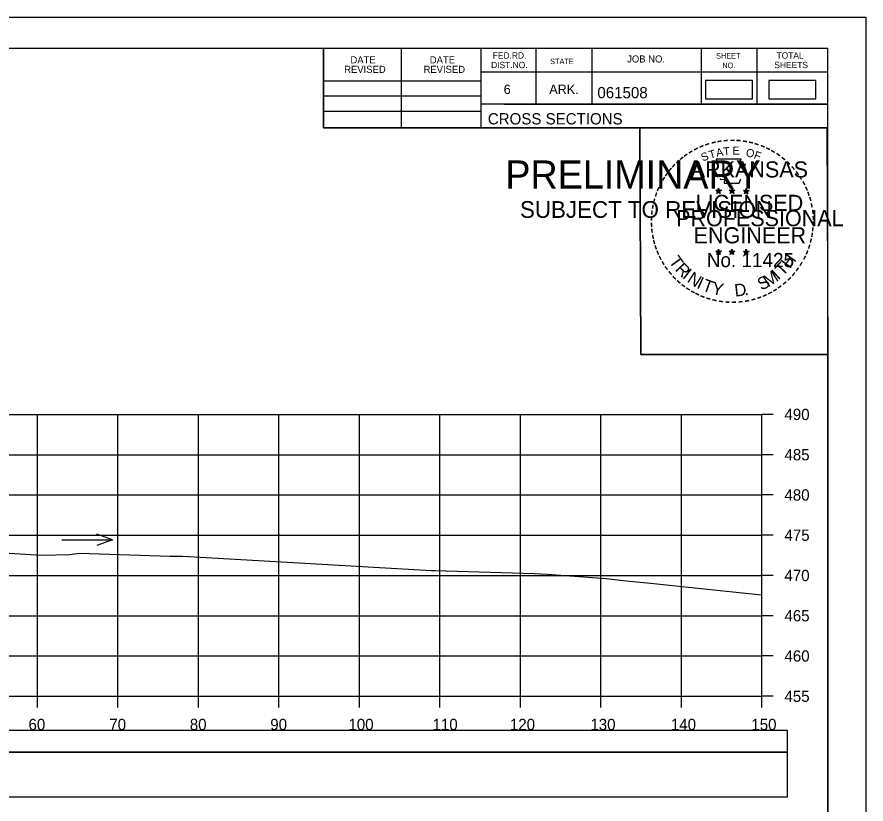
# Model space of a CAD drawing. Extents: x 1371057 to 1372761, y 380005 to 390517.
# Drawn here: x 1371618.3 to 1371723.8, y 383534.1 to 383631.8 of the extents above; entities that cross this region are included whole.
import ezdxf

# ---------------------------------------------------------------- set-up
doc = ezdxf.new("R2010")
doc.units = 0
for name, color, linetype in [('R_Axis', 7, 'Continuous'), ('R_Axis Annot', 7, 'Continuous'), ('R_Border', 7, 'Continuous'), ('R_Border PE', 7, 'Continuous'), ('R_Border Prem', 7, 'Continuous'), ('R_Detour', 7, 'Continuous'), ('R_Dimension', 7, 'Continuous'), ('R_Exist Surface', 7, 'Continuous'), ('R_Grid', 7, 'Continuous'), ('R_No Plot', 7, 'Continuous'), ('R_Water Annot', 7, 'Continuous')]:
    doc.layers.add(name, color=color, linetype=linetype)

msp = doc.modelspace()

# ---------------------------------------------------------------- linework, layer by layer
at = {"layer": 'R_Axis'}
for p, q in [((1371710.87, 383547.47), (1371710.87, 383582.47)), ((1371712.27, 383582.47), (1371710.87, 383582.47)), ((1371712.27, 383577.47), (1371710.87, 383577.47)), ((1371712.27, 383572.47), (1371710.87, 383572.47)), ((1371712.27, 383567.47), (1371710.87, 383567.47)), ((1371712.27, 383562.47), (1371710.87, 383562.47)), ((1371712.27, 383557.47), (1371710.87, 383557.47)), ((1371712.27, 383552.47), (1371710.87, 383552.47)), ((1371410.87, 383547.47), (1371710.87, 383547.47)), ((1371620.87, 383546.07), (1371620.87, 383547.47)), ((1371630.87, 383546.07), (1371630.87, 383547.47)), ((1371640.87, 383546.07), (1371640.87, 383547.47)), ((1371650.87, 383546.07), (1371650.87, 383547.47)), ((1371660.87, 383546.07), (1371660.87, 383547.47)), ((1371670.87, 383546.07), (1371670.87, 383547.47)), ((1371680.87, 383546.07), (1371680.87, 383547.47)), ((1371690.87, 383546.07), (1371690.87, 383547.47)), ((1371700.87, 383546.07), (1371700.87, 383547.47)), ((1371710.87, 383546.07), (1371710.87, 383547.47)), ((1371712.27, 383547.47), (1371710.87, 383547.47))]:
    msp.add_line(p, q, dxfattribs=at)
at = {"layer": 'R_Border'}
for p, q in [((1371402.87, 383627.93), (1371719.05, 383627.93)), ((1371656.41, 383618.05), (1371656.41, 383627.93)), ((1371666.09, 383618.05), (1371666.09, 383627.93)), ((1371675.95, 383627.93), (1371675.95, 383618.05)), ((1371682.79, 383627.93), (1371682.79, 383620.99)), ((1371689.73, 383627.93), (1371689.73, 383620.99)), ((1371703.31, 383627.93), (1371703.31, 383620.99)), ((1371710.25, 383627.93), (1371710.25, 383620.99)), ((1371719.05, 383422.47), (1371719.05, 383627.93)), ((1371719.05, 383624.99), (1371675.95, 383624.99)), ((1371719.05, 383625.01), (1371719.05, 383625.01)), ((1371656.41, 383623.91), (1371675.95, 383623.91)), ((1371656.41, 383622.05), (1371675.95, 383622.05)), ((1371719.05, 383620.99), (1371675.95, 383620.99)), ((1371678.91, 383620.99), (1371719.05, 383620.99)), ((1371656.41, 383620.11), (1371675.95, 383620.11)), ((1371719.05, 383618.05), (1371656.41, 383618.05))]:
    msp.add_line(p, q, dxfattribs=at)
at = {"layer": 'R_Border PE'}
for p, q in [((1371705.14, 383610.3), (1371705.49, 383610.19)), ((1371705.14, 383610.3), (1371705.39, 383610.26)), ((1371705.14, 383610.3), (1371705.37, 383610.18)), ((1371705.27, 383609.89), (1371705.49, 383610.19)), ((1371705.27, 383609.89), (1371705.4, 383610.14)), ((1371705.27, 383609.89), (1371705.48, 383610.11)), ((1371705.49, 383610.56), (1371705.45, 383610.3)), ((1371705.7, 383609.89), (1371705.48, 383610.11)), ((1371705.49, 383610.19), (1371705.49, 383610.56)), ((1371705.49, 383610.56), (1371705.54, 383610.31)), ((1371705.83, 383610.3), (1371705.49, 383610.19)), ((1371705.7, 383609.89), (1371705.49, 383610.19)), ((1371705.83, 383610.3), (1371705.55, 383610.25)), ((1371705.7, 383609.89), (1371705.56, 383610.19)), ((1371705.83, 383610.3), (1371705.63, 383610.2)), ((1371706.81, 383610.3), (1371707.16, 383610.19)), ((1371706.81, 383610.3), (1371707.06, 383610.26)), ((1371706.81, 383610.3), (1371707.04, 383610.18)), ((1371706.94, 383609.89), (1371707.16, 383610.19)), ((1371706.94, 383609.89), (1371707.07, 383610.14)), ((1371706.94, 383609.89), (1371707.15, 383610.11)), ((1371707.16, 383610.56), (1371707.12, 383610.3)), ((1371707.37, 383609.89), (1371707.15, 383610.11)), ((1371707.16, 383610.19), (1371707.16, 383610.56)), ((1371707.16, 383610.56), (1371707.21, 383610.31)), ((1371707.5, 383610.3), (1371707.16, 383610.19)), ((1371707.37, 383609.89), (1371707.16, 383610.19)), ((1371707.5, 383610.3), (1371707.22, 383610.25)), ((1371707.37, 383609.89), (1371707.23, 383610.19)), ((1371707.5, 383610.3), (1371707.3, 383610.2)), ((1371708.57, 383610.29), (1371708.92, 383610.18)), ((1371708.57, 383610.29), (1371708.82, 383610.25)), ((1371708.57, 383610.29), (1371708.81, 383610.17)), ((1371708.7, 383609.88), (1371708.92, 383610.18)), ((1371708.7, 383609.88), (1371708.83, 383610.13)), ((1371708.7, 383609.88), (1371708.92, 383610.1)), ((1371708.92, 383610.54), (1371708.88, 383610.29)), ((1371708.92, 383610.18), (1371708.92, 383610.54)), ((1371708.92, 383610.54), (1371708.97, 383610.29)), ((1371709.27, 383610.29), (1371708.92, 383610.18)), ((1371709.13, 383609.88), (1371708.92, 383610.18)), ((1371709.13, 383609.88), (1371708.92, 383610.1)), ((1371709.27, 383610.29), (1371708.98, 383610.24)), ((1371709.13, 383609.88), (1371709, 383610.17)), ((1371709.27, 383610.29), (1371709.06, 383610.19)), ((1371705.13, 383602.73), (1371705.48, 383602.62)), ((1371705.13, 383602.73), (1371705.39, 383602.68)), ((1371705.13, 383602.73), (1371705.37, 383602.61)), ((1371705.48, 383602.98), (1371705.44, 383602.73)), ((1371705.48, 383602.62), (1371705.48, 383602.98)), ((1371705.48, 383602.98), (1371705.53, 383602.73)), ((1371705.83, 383602.73), (1371705.48, 383602.62)), ((1371705.83, 383602.73), (1371705.54, 383602.68)), ((1371705.83, 383602.73), (1371705.63, 383602.63)), ((1371706.8, 383602.73), (1371707.15, 383602.62)), ((1371706.8, 383602.73), (1371707.06, 383602.68)), ((1371706.8, 383602.73), (1371707.04, 383602.61)), ((1371707.15, 383602.98), (1371707.11, 383602.73)), ((1371707.15, 383602.62), (1371707.15, 383602.98)), ((1371707.15, 383602.98), (1371707.2, 383602.73)), ((1371707.5, 383602.73), (1371707.15, 383602.62)), ((1371707.5, 383602.73), (1371707.21, 383602.68)), ((1371707.5, 383602.73), (1371707.29, 383602.63)), ((1371708.57, 383602.72), (1371708.92, 383602.61)), ((1371708.57, 383602.72), (1371708.82, 383602.67)), ((1371708.57, 383602.72), (1371708.81, 383602.6)), ((1371708.92, 383602.97), (1371708.88, 383602.72)), ((1371708.92, 383602.61), (1371708.92, 383602.97)), ((1371708.92, 383602.97), (1371708.97, 383602.72)), ((1371709.27, 383602.72), (1371708.92, 383602.61)), ((1371709.27, 383602.72), (1371708.98, 383602.67)), ((1371709.27, 383602.72), (1371709.06, 383602.62)), ((1371705.27, 383602.32), (1371705.48, 383602.62)), ((1371705.27, 383602.32), (1371705.39, 383602.57)), ((1371705.27, 383602.32), (1371705.48, 383602.54)), ((1371705.7, 383602.32), (1371705.48, 383602.62)), ((1371705.7, 383602.32), (1371705.48, 383602.54)), ((1371705.7, 383602.32), (1371705.56, 383602.61)), ((1371706.94, 383602.32), (1371707.15, 383602.62)), ((1371706.94, 383602.32), (1371707.06, 383602.57)), ((1371706.94, 383602.32), (1371707.15, 383602.54)), ((1371707.36, 383602.32), (1371707.15, 383602.62)), ((1371707.36, 383602.32), (1371707.15, 383602.54)), ((1371707.36, 383602.32), (1371707.23, 383602.61)), ((1371708.7, 383602.31), (1371708.92, 383602.61)), ((1371708.7, 383602.31), (1371708.83, 383602.56)), ((1371708.7, 383602.31), (1371708.92, 383602.53)), ((1371709.13, 383602.31), (1371708.92, 383602.61)), ((1371709.13, 383602.31), (1371708.92, 383602.53)), ((1371709.13, 383602.31), (1371708.99, 383602.6))]:
    msp.add_line(p, q, dxfattribs=at)
for points in [[(1371705.18, 383614.18), (1371705.45, 383613.35)], [(1371708.69, 383613.26), (1371708.83, 383613.54), (1371708.15, 383613.52), (1371708.29, 383614.18), (1371705.18, 383614.18)], [(1371705.67, 383611.76), (1371705.67, 383611.67), (1371706.23, 383611.65), (1371706.18, 383611.18), (1371708.05, 383611.18), (1371708.25, 383611.71)], [(1371705.49, 383610.56), (1371705.7, 383609.89), (1371705.14, 383610.3), (1371705.83, 383610.3), (1371705.27, 383609.89), (1371705.49, 383610.56)], [(1371707.16, 383610.56), (1371707.37, 383609.89), (1371706.81, 383610.3), (1371707.5, 383610.3), (1371706.94, 383609.89), (1371707.16, 383610.56)], [(1371708.92, 383610.54), (1371709.13, 383609.88), (1371708.57, 383610.29), (1371709.27, 383610.29), (1371708.7, 383609.88), (1371708.92, 383610.54)], [(1371705.48, 383602.98), (1371705.7, 383602.32), (1371705.13, 383602.73), (1371705.83, 383602.73), (1371705.27, 383602.32), (1371705.48, 383602.98)], [(1371707.15, 383602.98), (1371707.36, 383602.32), (1371706.8, 383602.73), (1371707.5, 383602.73), (1371706.94, 383602.32), (1371707.15, 383602.98)], [(1371708.92, 383602.97), (1371709.13, 383602.31), (1371708.57, 383602.72), (1371709.27, 383602.72), (1371708.7, 383602.31), (1371708.92, 383602.97)]]:
    msp.add_lwpolyline(points, dxfattribs=at)
for centre, radius in [((1371705.49, 383610.19), 0.172), ((1371705.49, 383610.19), 0.145), ((1371705.49, 383610.19), 0.116), ((1371705.49, 383610.19), 0.0991), ((1371705.49, 383610.19), 0.0747), ((1371705.49, 383610.19), 0.0495), ((1371705.49, 383610.19), 0.0296), ((1371707.16, 383610.19), 0.172), ((1371707.16, 383610.19), 0.145), ((1371707.16, 383610.19), 0.116), ((1371707.16, 383610.19), 0.0991), ((1371707.16, 383610.19), 0.0747), ((1371707.16, 383610.19), 0.0495), ((1371707.16, 383610.19), 0.0296), ((1371708.92, 383610.18), 0.172), ((1371708.92, 383610.18), 0.145), ((1371708.92, 383610.18), 0.116), ((1371708.92, 383610.18), 0.0991), ((1371708.92, 383610.18), 0.0747), ((1371708.92, 383610.18), 0.0495), ((1371708.92, 383610.18), 0.0296), ((1371705.48, 383602.62), 0.172), ((1371705.48, 383602.62), 0.145), ((1371705.48, 383602.62), 0.116), ((1371705.48, 383602.62), 0.0991), ((1371707.15, 383602.62), 0.172), ((1371707.15, 383602.62), 0.145), ((1371707.15, 383602.62), 0.116), ((1371707.15, 383602.62), 0.0991), ((1371708.92, 383602.61), 0.172), ((1371708.92, 383602.61), 0.145), ((1371708.92, 383602.61), 0.116), ((1371708.92, 383602.61), 0.0991), ((1371705.48, 383602.62), 0.0747), ((1371705.48, 383602.62), 0.0495), ((1371705.48, 383602.62), 0.0296), ((1371707.15, 383602.62), 0.0747), ((1371707.15, 383602.62), 0.0495), ((1371707.15, 383602.62), 0.0296), ((1371708.92, 383602.61), 0.0747), ((1371708.92, 383602.61), 0.0495), ((1371708.92, 383602.61), 0.0296)]:
    msp.add_circle(centre, radius, dxfattribs=at)
at = {"layer": 'R_Detour'}
msp.add_lwpolyline([(1371407.72, 383540.51), (1371714.03, 383540.51), (1371714.03, 383543.22), (1371407.72, 383543.22)], close=True, dxfattribs=at)
at = {"layer": 'R_Dimension'}
for points in [[(1371703.87, 383621.64), (1371709.7, 383621.64), (1371709.7, 383623.95), (1371703.87, 383623.95)], [(1371711.74, 383621.64), (1371717.57, 383621.64), (1371717.57, 383623.95), (1371711.74, 383623.95)], [(1371407.72, 383534.99), (1371714.03, 383534.99), (1371714.03, 383540.51), (1371407.72, 383540.51)]]:
    msp.add_lwpolyline(points, close=True, dxfattribs=at)
at = {"layer": 'R_Exist Surface'}
msp.add_lwpolyline([(1371604.07, 383566.06), (1371621.35, 383565), (1371624.88, 383565.06), (1371626.06, 383565.22), (1371637.36, 383564.88), (1371638.94, 383564.86), (1371654.08, 383563.99), (1371654.78, 383563.94), (1371669.82, 383563.08), (1371670.29, 383563.09), (1371682.62, 383562.72), (1371684.21, 383562.64), (1371691.53, 383562.11), (1371694, 383561.8), (1371697.01, 383561.51), (1371707.26, 383560.45), (1371710.87, 383560.08)], dxfattribs=at)
at = {"layer": 'R_Grid'}
for p, q in [((1371410.87, 383582.47), (1371710.87, 383582.47)), ((1371620.87, 383547.47), (1371620.87, 383582.47)), ((1371630.87, 383547.47), (1371630.87, 383582.47)), ((1371640.87, 383547.47), (1371640.87, 383582.47)), ((1371650.87, 383547.47), (1371650.87, 383582.47)), ((1371660.87, 383547.47), (1371660.87, 383582.47)), ((1371670.87, 383547.47), (1371670.87, 383582.47)), ((1371680.87, 383547.47), (1371680.87, 383582.47)), ((1371690.87, 383547.47), (1371690.87, 383582.47)), ((1371700.87, 383547.47), (1371700.87, 383582.47)), ((1371710.87, 383547.47), (1371710.87, 383582.47)), ((1371410.87, 383577.47), (1371710.87, 383577.47)), ((1371410.87, 383572.47), (1371710.87, 383572.47)), ((1371410.87, 383567.47), (1371710.87, 383567.47)), ((1371410.87, 383562.47), (1371710.87, 383562.47)), ((1371410.87, 383557.47), (1371710.87, 383557.47)), ((1371410.87, 383552.47), (1371710.87, 383552.47)), ((1371410.87, 383547.47), (1371710.87, 383547.47))]:
    msp.add_line(p, q, dxfattribs=at)
at = {"layer": 'R_No Plot'}
for p, q in [((1371390.47, 383631.82), (1371723.8, 383631.82)), ((1371695.09, 383595.59), (1371695.09, 383595.59))]:
    msp.add_line(p, q, dxfattribs=at)
for points in [[(1371390.46, 383631.82), (1371723.8, 383631.82), (1371723.8, 383418.48), (1371390.46, 383418.48)], [(1371636.79, 383627.93), (1371656.41, 383627.93), (1371656.41, 383618.05), (1371672.52, 383618.05), (1371695.72, 383618.05), (1371695.84, 383589.89), (1371719.05, 383589.89), (1371719.05, 383422.47), (1371402.87, 383422.47), (1371402.87, 383627.93)], [(1371695.72, 383618.05), (1371718.93, 383618.05), (1371719.05, 383589.89), (1371695.84, 383589.89)]]:
    msp.add_lwpolyline(points, close=True, dxfattribs=at)
at = {"layer": 'R_Water Annot'}
for p, q in [((1371623.89, 383566.91), (1371630.17, 383566.91)), ((1371630.17, 383566.91), (1371628.25, 383567.61)), ((1371630.17, 383566.91), (1371628.25, 383566.21))]:
    msp.add_line(p, q, dxfattribs=at)

# ---------------------------------------------------------------- texts
at = {"layer": 'R_Axis Annot'}
for s, p in [('490', (1371713.67, 383581.77)), ('485', (1371713.67, 383576.77)), ('480', (1371713.67, 383571.77)), ('475', (1371713.67, 383566.77)), ('470', (1371713.67, 383561.77)), ('465', (1371713.67, 383556.77)), ('460', (1371713.67, 383551.77)), ('455', (1371713.67, 383546.77)), ('60', (1371619.75, 383543.27)), ('70', (1371629.79, 383543.27)), ('80', (1371639.79, 383543.27)), ('90', (1371649.79, 383543.27)), ('100', (1371659.5, 383543.27)), ('110', (1371669.95, 383543.27)), ('120', (1371679.56, 383543.27)), ('130', (1371689.56, 383543.27)), ('140', (1371699.56, 383543.27)), ('150', (1371709.56, 383543.27))]:
    msp.add_text(s, height=1.4, dxfattribs=at).set_placement(p)
at = {"layer": 'R_Border'}
for s, height, p in [('FED.RD.', 0.782, (1371677.43, 383626.65)), ('JOB NO.', 0.879, (1371694.13, 383626.17)), ('SHEET', 0.684, (1371705.17, 383626.65)), ('TOTAL', 0.782, (1371712.69, 383626.65)), ('DATE', 0.879, (1371659.75, 383626.06)), ('DATE', 0.879, (1371669.61, 383626.06)), ('DIST.NO.', 0.782, (1371677.23, 383625.47)), ('STATE', 0.684, (1371684.55, 383625.97)), ('NO.', 0.684, (1371705.95, 383625.47)), ('SHEETS', 0.782, (1371712.41, 383625.47)), ('REVISED', 0.879, (1371658.97, 383624.88)), ('REVISED', 0.879, (1371668.83, 383624.88)), ('6', 1.17, (1371678.79, 383622.25)), ('ARK.', 1.172, (1371684.45, 383622.25)), ('061508', 1.4, (1371690.43, 383621.73)), ('CROSS SECTIONS', 1.4, (1371676.82, 383618.48))]:
    msp.add_text(s, height=height, rotation=360, dxfattribs=at).set_placement(p)
at = {"layer": 'R_Border PE'}
for s, height, rotation, p in [('-', 1.6, 10.2193, (1371705.35, 383615.71)), ('-', 1.6, 5.8968, (1371706.08, 383615.82)), ('-', 1.6, 0.1862, (1371706.86, 383615.89)), ('-', 1.6, 357.743, (1371707.58, 383615.88)), ('-', 1.6, 352.1617, (1371708.32, 383615.82)), ('-', 1.6, 28.7918, (1371702.66, 383614.72)), ('-', 1.6, 24.3072, (1371703.29, 383615.04)), ('-', 1.6, 19.1761, (1371703.93, 383615.31)), ('T', 1, 16.4036, (1371704.45, 383614.19)), ('-', 1.6, 13.6301, (1371704.68, 383615.55)), ('A', 1, 11.2132, (1371705.27, 383614.44)), ('T', 1, 6.0228, (1371706.12, 383614.61)), ('E', 1, 0.8323, (1371707.23, 383614.72)), ('O', 1, 350.4515, (1371708.83, 383614.51)), ('-', 1.6, 347.2049, (1371709.04, 383615.71)), ('-', 1.6, 342.3362, (1371709.68, 383615.55)), ('-', 1.6, 337.8551, (1371710.41, 383615.33)), ('-', 1.6, 334.1211, (1371711.04, 383615.06)), ('-', 1.6, 38.9507, (1371701.01, 383613.58)), ('-', 1.6, 36.2317, (1371701.48, 383613.96)), ('-', 1.6, 34.0636, (1371702.06, 383614.35)), ('S', 1, 21.594, (1371703.53, 383613.86)), ('F', 1, 340.0707, (1371709.79, 383614.28)), ('-', 1.6, 329.6409, (1371711.62, 383614.78)), ('-', 1.6, 325.8627, (1371712.26, 383614.42)), ('-', 1.6, 320.5297, (1371712.87, 383613.99)), ('-', 1.6, 48.423, (1371700.13, 383612.68)), ('-', 1.6, 42.9622, (1371700.58, 383613.16)), ('ARKANSAS', 2, 360, (1371702.03, 383611.89)), ('-', 1.6, 315.5786, (1371713.47, 383613.5)), ('-', 1.6, 309.8797, (1371714.04, 383612.95)), ('-', 1.6, 54.2325, (1371699.31, 383611.63)), ('-', 1.6, 50.6142, (1371699.72, 383612.2)), ('-', 1.6, 306.6522, (1371714.57, 383612.35)), ('-', 1.6, 62.8713, (1371698.67, 383610.49)), ('-', 1.6, 58.0706, (1371698.99, 383611.1)), ('-', 1.4, 303.6753, (1371715.05, 383611.78)), ('-', 1.6, 299.6684, (1371715.37, 383611.18)), ('-', 1.6, 67.7743, (1371698.41, 383609.88)), ('DWB', 0.01, 360, (1371705.47, 383610.19)), ('DWB', 0.01, 360, (1371707.14, 383610.19)), ('DWB', 0.01, 360, (1371708.91, 383610.18)), ('-', 1.6, 294.6628, (1371715.7, 383610.56)), ('-', 1.6, 290.5728, (1371715.95, 383609.99)), ('-', 1.6, 75.461, (1371698, 383608.53)), ('-', 1.6, 72.3945, (1371698.2, 383609.25)), ('LICENSED', 2, 360, (1371702.63, 383607.74)), ('-', 1.6, 285.1233, (1371716.19, 383609.41)), ('-', 1.6, 81.2013, (1371697.87, 383607.82)), ('-', 1.6, 280.5493, (1371716.39, 383608.66)), ('-', 1.6, 89.0622, (1371697.77, 383606.43)), ('-', 1.6, 85.1863, (1371697.79, 383607.13)), ('PROFESSIONAL', 2, 360, (1371700.21, 383605.84)), ('-', 1.6, 276.5962, (1371716.55, 383607.9)), ('-', 1.6, 274.3301, (1371716.61, 383607.17)), ('-', 1.6, 94.1959, (1371697.8, 383605.7)), ('-', 1.6, 269.9407, (1371716.64, 383606.54)), ('-', 1.6, 98.9479, (1371697.87, 383605.04)), ('ENGINEER', 2, 360, (1371702.39, 383603.71)), ('-', 1.6, 260.9953, (1371716.55, 383605.22)), ('-', 1.6, 263.5172, (1371716.62, 383605.88)), ('-', 1.6, 101.7149, (1371698.01, 383604.3)), ('-', 1.6, 105.4578, (1371698.17, 383603.71)), ('-', 1.6, 255.7626, (1371716.44, 383604.54)), ('-', 1.6, 109.0874, (1371698.38, 383603.08)), ('-', 1.6, 114.0643, (1371698.64, 383602.48)), ('-', 1.6, 247.8887, (1371716.04, 383603.15)), ('-', 1.6, 252.8681, (1371716.26, 383603.82)), ('-', 1.6, 115.7289, (1371698.94, 383601.86)), ('T', 1.54, 306.0406, (1371699.24, 383601.46)), ('No. 11425', 1.757, 360, (1371704.02, 383600.76)), ('DWB', 0.01, 360, (1371705.47, 383602.61)), ('DWB', 0.01, 360, (1371707.14, 383602.61)), ('DWB', 0.01, 360, (1371708.91, 383602.6)), ('H', 1.54, 54.6088, (1371714.36, 383600.49)), ('-', 1.6, 244.6197, (1371715.78, 383602.52)), ('-', 1.6, 120.4471, (1371699.3, 383601.28)), ('-', 1.6, 125.8934, (1371699.7, 383600.72)), ('R', 1.54, 314.005, (1371700, 383600.41)), ('T', 1.54, 46.6444, (1371713.47, 383599.55)), ('-', 1.6, 233.8452, (1371714.98, 383601.12)), ('-', 1.6, 239.0712, (1371715.38, 383601.77)), ('-', 1.6, 130.7181, (1371700.17, 383600.17)), ('-', 1.6, 134.2238, (1371700.68, 383599.62)), ('I', 1.54, 321.9694, (1371700.9, 383599.48)), ('N', 1.54, 326.5002, (1371701.47, 383599)), ('I', 1.54, 335.3603, (1371702.68, 383598.22)), ('S', 1.54, 26.9312, (1371710.79, 383597.82)), ('M', 1.54, 32.6563, (1371711.63, 383598.22)), ('I', 1.54, 42.1136, (1371712.91, 383599.07)), ('-', 1.6, 225.7653, (1371714.07, 383599.99)), ('-', 1.6, 231.2538, (1371714.55, 383600.55)), ('-', 1.6, 138.9338, (1371701.21, 383599.16)), ('-', 1.6, 144.6463, (1371701.76, 383598.75)), ('T', 1.54, 339.8912, (1371703.34, 383597.89)), ('Y', 1.54, 347.8556, (1371704.56, 383597.45)), ('D', 1.54, 6.3969, (1371707.54, 383597.09)), ('-', 1.6, 215.7363, (1371713, 383599.01)), ('-', 1.6, 221.0851, (1371713.55, 383599.48)), ('-', 1.6, 148.0898, (1371702.32, 383598.38)), ('-', 1.6, 151.5704, (1371702.9, 383598.05)), ('-', 1.6, 154.6002, (1371703.43, 383597.81)), ('.', 1.54, 13.7642, (1371708.74, 383597.22)), ('-', 1.6, 204.2516, (1371711.29, 383597.95)), ('-', 1.6, 207.3568, (1371711.91, 383598.27)), ('-', 1.6, 212.2491, (1371712.47, 383598.62)), ('-', 1.6, 158.5612, (1371704.05, 383597.55)), ('-', 1.6, 162.7983, (1371704.74, 383597.34)), ('-', 1.6, 167.5555, (1371705.45, 383597.18)), ('-', 1.6, 173.1155, (1371706.22, 383597.07)), ('-', 1.6, 176.5183, (1371706.97, 383597.01)), ('-', 1.6, 181.5918, (1371707.72, 383597.03)), ('-', 1.6, 185.8167, (1371708.52, 383597.11)), ('-', 1.6, 191.2858, (1371709.26, 383597.24)), ('-', 1.6, 195.4743, (1371709.99, 383597.44)), ('-', 1.6, 200.7184, (1371710.67, 383597.68))]:
    msp.add_text(s, height=height, rotation=rotation, dxfattribs=at).set_placement(p)
at = {"layer": 'R_Border Prem'}
for s, height, p in [('PRELIMINARY', 3.5, (1371679, 383610.51)), ('DWB', 0.01, (1371679.75, 383612.36)), ('SUBJECT TO REVISION', 2.0751, (1371680.81, 383606.88))]:
    msp.add_text(s, height=height, rotation=360, dxfattribs=at).set_placement(p)

doc.saveas('drawing.dxf')
